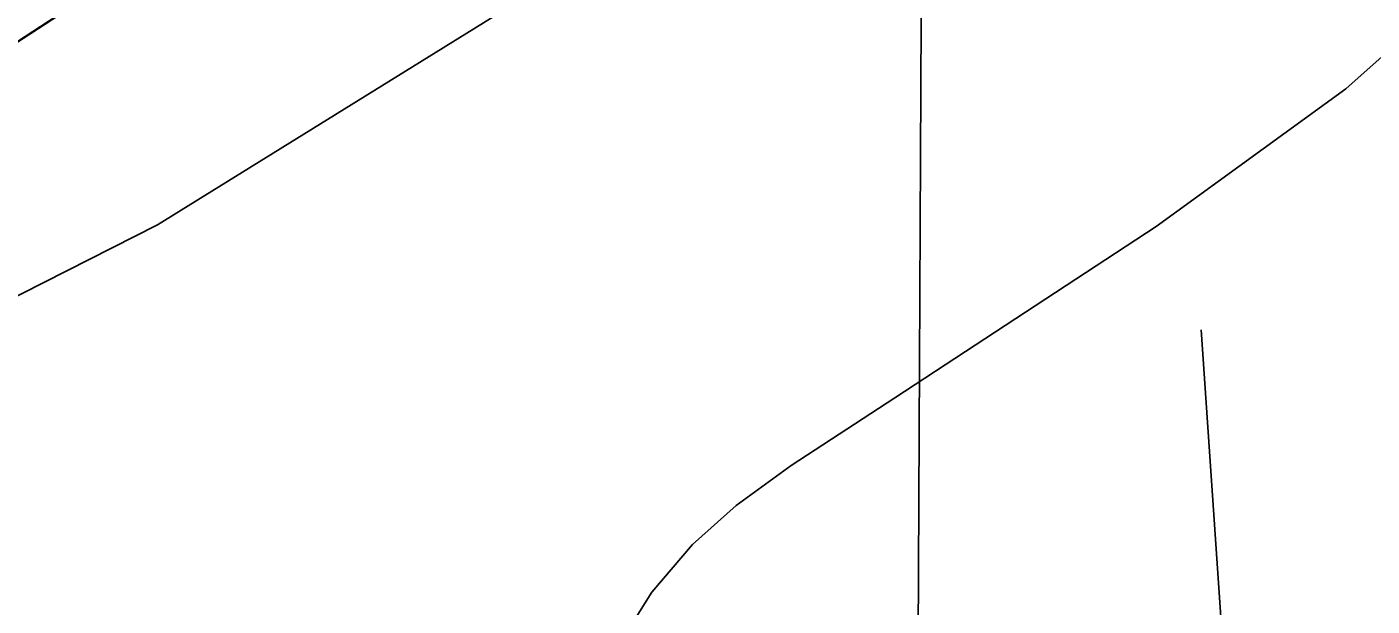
# Model space of a CAD drawing. Extents: x -132.8 to -73.3, y -60 to -26.
# Drawn here: x -124.1 to -123.6836, y -48.0785 to -47.8992 of the extents above; entities that cross this region are included whole.
import ezdxf

# ---------------------------------------------------------------- set-up
doc = ezdxf.new("R2010")
doc.units = 0
for name, color, linetype in [('tdCoCityStreetMajor', 7, 'Continuous'), ('tdCoCoBndry', 7, 'Continuous'), ('tdCoCorpBndry', 7, 'Continuous'), ('tdCoHydroRiver', 7, 'Continuous'), ('tdCoSectLine', 7, 'Continuous'), ('tdCoStBndry', 7, 'Continuous'), ('tdCoStrucPriMaintName', 7, 'Continuous'), ('tdCoTwpBndryShd', 7, 'Continuous')]:
    doc.layers.add(name, color=color, linetype=linetype)

msp = doc.modelspace()

# ---------------------------------------------------------------- linework, layer by layer
at = {"layer": 'tdCoCityStreetMajor'}
msp.add_lwpolyline([(-123.94325, -48.34184), (-123.94307, -48.32315), (-123.94182, -48.2927), (-123.94034, -48.25659), (-123.93955, -48.24021), (-123.93537, -48.15435), (-123.93454, -48.14719), (-123.93315, -48.13537), (-123.92945, -48.12279), (-123.92206, -48.10232), (-123.91515, -48.08802), (-123.90652, -48.07421), (-123.89394, -48.05941), (-123.88038, -48.04733), (-123.86336, -48.035), (-123.83131, -48.01403), (-123.75042, -47.96101), (-123.69173, -47.91835), (-123.67298, -47.90183)], dxfattribs=at)
at = {"layer": 'tdCoCoBndry'}
msp.add_line((-124.12192, -47.91632), (-124.00423, -47.83959), dxfattribs=at)
for points in [[(-123.68409, -47.56338), (-123.79112, -47.67926), (-123.82227, -47.70519), (-123.86226, -47.73975), (-123.9347, -47.78799), (-124.00461, -47.83959), (-124.1223, -47.91632), (-124.19052, -47.96057), (-124.23916, -47.99028), (-124.31749, -48.03706), (-124.37687, -48.06362), (-124.47289, -48.11167), (-124.57965, -48.1572), (-124.66746, -48.1844), (-124.77408, -48.21398), (-124.81764, -48.23314), (-124.85825, -48.24639)], [(-124.85787, -48.24639), (-124.81726, -48.23314), (-124.7737, -48.21399), (-124.66708, -48.1844), (-124.57927, -48.1572), (-124.47251, -48.11167), (-124.37649, -48.06362), (-124.31711, -48.03706), (-124.23878, -47.99028), (-124.19014, -47.96057), (-124.12192, -47.91632), (-124.00423, -47.83959), (-123.93432, -47.78799), (-123.86189, -47.73975), (-123.82189, -47.70519), (-123.79074, -47.67926), (-123.68372, -47.56338)]]:
    msp.add_lwpolyline(points, dxfattribs=at)
at = {"layer": 'tdCoCorpBndry'}
msp.add_lwpolyline([(-125.5661, -48.42199), (-125.20423, -48.32744), (-125.09351, -48.31407), (-125.02277, -48.29005), (-124.93368, -48.27169), (-124.85787, -48.24639), (-124.81726, -48.23314), (-124.7737, -48.21398), (-124.66708, -48.1844), (-124.57927, -48.1572), (-124.47251, -48.11167), (-124.37649, -48.06362), (-124.31711, -48.03706), (-124.23878, -47.99028), (-124.19014, -47.96057), (-124.12192, -47.91632), (-124.00423, -47.83959), (-123.93432, -47.78799), (-123.86189, -47.73975), (-123.82189, -47.70519), (-123.79074, -47.67926), (-123.68372, -47.56338)], dxfattribs=at)
at = {"layer": 'tdCoHydroRiver'}
msp.add_lwpolyline([(-125.44519, -48.45419), (-125.39341, -48.46513), (-125.33141, -48.44955), (-125.28562, -48.44927), (-125.21412, -48.43239), (-124.72986, -48.27739), (-124.64182, -48.23415), (-124.58406, -48.20109), (-124.15078, -48.00677), (-124.05949, -47.96047), (-123.88918, -47.85488), (-123.79938, -47.80538), (-123.6817, -47.71881), (-123.60493, -47.62791)], dxfattribs=at)
at = {"layer": 'tdCoSectLine'}
for points in [[(-123.82227, -47.70519), (-123.86226, -47.73975), (-123.9347, -47.78799), (-124.00461, -47.83959), (-124.1223, -47.91632), (-124.19052, -47.96057), (-124.23916, -47.99028), (-124.31749, -48.03706), (-124.37687, -48.06362), (-124.47289, -48.11167), (-124.57965, -48.1572), (-124.66746, -48.1844), (-124.77408, -48.21398)], [(-123.82475, -48.23752), (-123.82227, -47.70519)]]:
    msp.add_lwpolyline(points, dxfattribs=at)
at = {"layer": 'tdCoStBndry'}
msp.add_lwpolyline([(-123.68409, -47.56338), (-123.79112, -47.67926), (-123.82227, -47.70519), (-123.86226, -47.73975), (-123.9347, -47.78799), (-124.00461, -47.83959), (-124.1223, -47.91632), (-124.19052, -47.96057), (-124.23916, -47.99028), (-124.31749, -48.03706), (-124.37687, -48.06362), (-124.47289, -48.11167), (-124.57965, -48.1572), (-124.66746, -48.1844), (-124.77408, -48.21398), (-124.81764, -48.23314), (-124.85825, -48.24639)], dxfattribs=at)
at = {"layer": 'tdCoStrucPriMaintName'}
msp.add_line((-123.73651, -47.99304), (-123.72212, -48.20231), dxfattribs=at)
msp.add_line((-123.73651, -47.99304), (-123.72212, -48.20231), dxfattribs=at)
msp.add_line((-123.73651, -47.99304), (-123.72212, -48.20231), dxfattribs=at)
at = {"layer": 'tdCoTwpBndryShd'}
msp.add_lwpolyline([(-124.85825, -48.24639), (-124.81764, -48.23314), (-124.77408, -48.21398), (-124.66746, -48.1844), (-124.57965, -48.1572), (-124.47289, -48.11167), (-124.37687, -48.06362), (-124.31749, -48.03706), (-124.23916, -47.99028), (-124.19052, -47.96057), (-124.1223, -47.91632), (-124.00461, -47.83959), (-123.9347, -47.78799), (-123.86226, -47.73975), (-123.82227, -47.70519), (-123.79112, -47.67926), (-123.68409, -47.56338)], dxfattribs=at)

doc.saveas('drawing.dxf')
